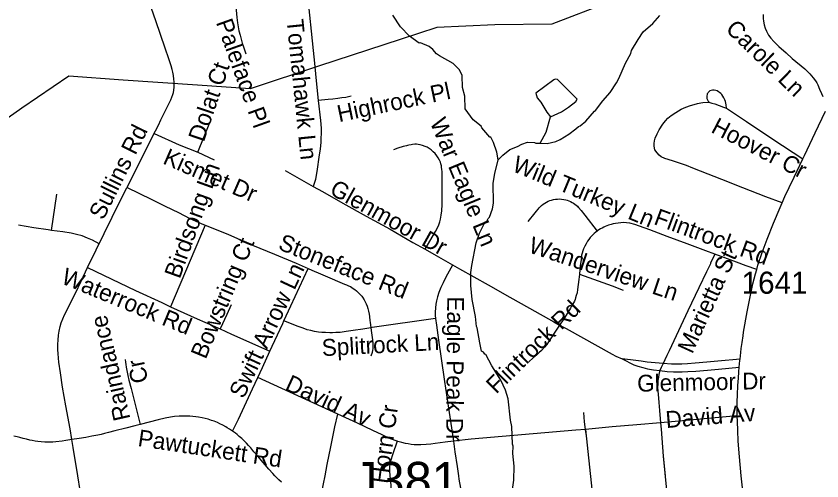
# Model space of a CAD drawing. Extents: x 1383679 to 1536984, y 460658 to 651027.
# Drawn here: x 1416710 to 1421260, y 557037 to 559662 of the extents above; entities that cross this region are included whole.
import ezdxf

# ---------------------------------------------------------------- set-up
doc = ezdxf.new("R2010")
doc.units = 0
for name, color, linetype in [('Exist Hydrographic Misc Water Feature', 7, 'Continuous'), ('Exist Road Non-System Structure Non-Sys Other Number Label', 7, 'Continuous'), ('Exist Road Non-System Type 51', 7, 'Continuous'), ('Exist Road Non-System Type 51 Label', 7, 'Continuous'), ('Exist Road Secondary Type 51 Attributed', 7, 'Continuous'), ('Exist Road Secondary Type 51 Number Label', 7, 'Continuous'), ('Exist Utilities Electrical Transmission Line', 7, 'Continuous')]:
    doc.layers.add(name, color=color, linetype=linetype)

msp = doc.modelspace()

# ---------------------------------------------------------------- linework, layer by layer
at = {"layer": 'Exist Hydrographic Misc Water Feature'}
for points in [[(1419432.4, 558850.6), (1419423.8, 558894), (1419405.1, 558948.4), (1419389.7, 558978.7), (1419384, 558979.1), (1419338.9, 559031.9), (1419335.1, 559040), (1419290.4, 559076.3), (1419245.3, 559138.1), (1419243, 559210.1), (1419230.1, 559258.4), (1419227.6, 559326.4), (1419214.3, 559358.7), (1419177.2, 559395.6), (1419100.1, 559437.3), (1419084.4, 559449.7), (1419062.9, 559474.2), (1419041.3, 559490.7), (1418993.7, 559511.8), (1418985.7, 559510), (1418930.6, 559549.3), (1418879.7, 559602.5), (1418837.3, 559667.4)], [(1419668.8, 558945.5), (1419709, 558943.2), (1419757.2, 558954.1), (1419781.4, 558965.5), (1419830.2, 558996.4), (1419870.8, 559025.4), (1419885.2, 559039.1), (1419895.2, 559042.8), (1419926.8, 559068.4), (1419975.7, 559126), (1419981.3, 559128.8), (1420022.5, 559183.8), (1420063.5, 559230.8), (1420100.8, 559285.9), (1420113.3, 559309.6), (1420151.4, 559396.6), (1420180.6, 559452), (1420184.9, 559467.8), (1420222.4, 559531), (1420250.2, 559573.1), (1420304.4, 559621), (1420344, 559665.1)], [(1419728.1, 559093.2), (1419789, 559121.3), (1419829.6, 559148.3), (1419870.3, 559179.3), (1419878.6, 559193.1), (1419767.2, 559303.7), (1419753.3, 559306.1), (1419745.2, 559302.3), (1419643.5, 559227.7), (1419652.8, 559200.5), (1419672.3, 559176), (1419707, 559119.2), (1419728.1, 559093.2)], [(1419668.8, 558945.5), (1419702.4, 559007.4), (1419728.1, 559093.2)], [(1419432.4, 558850.6), (1419457.5, 558877.2), (1419498.2, 558908.2), (1419540.5, 558925.2), (1419564.8, 558938.7), (1419597.1, 558949.9), (1419637.1, 558948.9), (1419645, 558944.8), (1419668.8, 558945.5)], [(1419508, 556960.8), (1419519.8, 557040.5), (1419521.6, 557120.4), (1419515.3, 557192.5), (1419516.2, 557232.5), (1419512.4, 557244.6), (1419508.7, 557344.6), (1419501.5, 557380.8), (1419488.3, 557501), (1419473.4, 557549.4), (1419446.6, 557606), (1419396.5, 557687.1), (1419361.9, 557751.9), (1419356, 557752.1), (1419348.2, 557764.2), (1419338.3, 557770.5), (1419327.4, 557816.7), (1419313.3, 557901), (1419309.5, 557909.1), (1419302.8, 557965.2), (1419284.9, 558061.6), (1419276.7, 558141.7), (1419278.3, 558213.7), (1419283.3, 558253.5), (1419308.2, 558380.9), (1419325.4, 558436.5), (1419358.8, 558499.6), (1419366.9, 558503.5), (1419375.3, 558519.3), (1419383.5, 558527.1), (1419400.6, 558574.6), (1419405.3, 558606.5), (1419403.8, 558718.5), (1419413.1, 558774.3), (1419432.4, 558850.6)]]:
    msp.add_lwpolyline(points, dxfattribs=at)
at = {"layer": 'Exist Road Non-System Type 51'}
for p, q in [((1416910.4, 558452.2), (1416940.4, 558656.8)), ((1417777.4, 558481.8), (1417582.5, 558021.1)), ((1420781.9, 557403.9), (1420348.8, 557366)), ((1419930.1, 557291.5), (1419925.2, 557328.2))]:
    msp.add_line(p, q, dxfattribs=at)
for points in [[(1418355.4, 559777.9), (1418386.9, 559467.5), (1418394.1, 559397.1), (1418401.5, 559316.1), (1418415.7, 559185.7)], [(1417949.2, 559737.1), (1417956.8, 559655.3), (1417960.2, 559624.5), (1417963.6, 559601.7), (1417968.2, 559579.5), (1417974.4, 559555.5), (1417980.1, 559532.2), (1417986.8, 559509.9), (1417992.7, 559493.8), (1418006.6, 559448.4)], [(1417336.5, 558694.3), (1417429.9, 558881.5), (1417497, 559015), (1417512.9, 559046.7), (1417527.8, 559076.2), (1417566.2, 559156.1), (1417575, 559174.1), (1417583, 559189.8), (1417589.7, 559204.3), (1417594.9, 559218.7), (1417598.5, 559231.5), (1417600.8, 559244.5), (1417602, 559260.7), (1417602, 559277), (1417601.6, 559291.3), (1417600.8, 559305.3), (1417598.5, 559326.7), (1417595.1, 559345.1), (1417591.5, 559361), (1417585.9, 559380.9), (1417580.4, 559398.1), (1417572.9, 559421), (1417551.7, 559482), (1417498.1, 559635.5), (1417474.9, 559705.2)], [(1420928, 559670.6), (1420928, 559660.3), (1420928.8, 559648.2), (1420929.8, 559633.8), (1420933.1, 559613.7), (1420938.9, 559594.4), (1420946.2, 559576.8), (1420958.3, 559555.4), (1420971.6, 559537.2), (1420988.6, 559518.2), (1421015.8, 559490.1), (1421057.2, 559454.4), (1421092.7, 559423.6), (1421162.9, 559365.3), (1421192.1, 559336.3), (1421210.9, 559314.3), (1421223.6, 559296.5), (1421230.3, 559286.1), (1421235.9, 559274.7), (1421246.7, 559250.2), (1421258.3, 559224.4), (1421264.8, 559209.1)], [(1418602.1, 559210.1), (1418571.3, 559203.1), (1418548.5, 559200), (1418525.6, 559196.7), (1418497.6, 559193.5), (1418470.9, 559191), (1418415.7, 559185.7)], [(1420721.8, 559141.7), (1420719.3, 559162), (1420717.6, 559170.9), (1420715.1, 559180.7), (1420711.8, 559189.2), (1420706, 559201.2), (1420700.6, 559210.2), (1420693.9, 559220), (1420689.2, 559225.5), (1420681.7, 559231.5), (1420676.1, 559235.3), (1420667.4, 559239.6), (1420660.9, 559242.3), (1420651.4, 559244.6), (1420642.8, 559244.8), (1420634, 559242.6), (1420627.7, 559239.6), (1420622.4, 559235.8), (1420617.7, 559231.3), (1420615.4, 559227.8), (1420612.7, 559224.1), (1420611.1, 559219.3), (1420610, 559211.5), (1420609.3, 559204.8), (1420610.8, 559196.3), (1420613.9, 559188.6), (1420617.5, 559182.7), (1420620, 559180), (1420623.9, 559176.5)], [(1418415.7, 559185.7), (1418428, 559073), (1418431.7, 559030.3), (1418431.7, 558999), (1418431.3, 558973.7), (1418430, 558947.6), (1418426.3, 558912.8), (1418419.7, 558866), (1418409.2, 558798.1), (1418399.6, 558739.7), (1418388, 558700.6)], [(1421035, 558607.1), (1420942.5, 558641.4), (1420769.1, 558708.9), (1420738.1, 558721.8), (1420531.5, 558802.7), (1420494.5, 558818.5), (1420467.7, 558827.9), (1420416.6, 558844.7), (1420372.3, 558858.6), (1420352.6, 558867.4), (1420341.6, 558877.5), (1420330.3, 558890.4), (1420317, 558907.3), (1420314.1, 558916.2), (1420312.1, 558930.5), (1420311.9, 558943.4), (1420314.8, 558958.6), (1420319.1, 558973.6), (1420328.9, 558997.9), (1420340.5, 559019.9), (1420360.7, 559051.3), (1420375.9, 559070.1), (1420390, 559085.4), (1420407.7, 559100.2), (1420434.5, 559118.1), (1420465.2, 559137), (1420490.8, 559147.8), (1420517.2, 559157.2), (1420537.6, 559163.6), (1420557.9, 559169), (1420576.9, 559172.6), (1420588.1, 559173.8), (1420623.9, 559176.5)], [(1420623.9, 559176.5), (1420627.6, 559175), (1420638.1, 559171.3), (1420655.3, 559166.3), (1420704.6, 559148.1), (1420721.8, 559141.7)], [(1420721.8, 559141.7), (1420834.4, 559066.9), (1420982.6, 558966.6), (1421152.1, 558856.3)], [(1417736.1, 558893.4), (1417803.1, 559061.1)], [(1417489.4, 558999.8), (1417629.9, 558935.3), (1417736.1, 558893.4)], [(1419019.6, 558345.2), (1419064.9, 558422.8), (1419078.5, 558446.2), (1419088.4, 558465.7), (1419096.3, 558484.4), (1419101.8, 558499.5), (1419106, 558515.7), (1419110.6, 558537.6), (1419114.1, 558561.9), (1419116.1, 558598.1), (1419116.3, 558648.9), (1419116, 558704), (1419115.9, 558704.4), (1419115.7, 558724.3), (1419115.1, 558762.3), (1419114.6, 558782.7), (1419113.8, 558797.4), (1419112.6, 558807.9), (1419111.3, 558816.9), (1419108.8, 558827.9), (1419105.6, 558837.1), (1419100.5, 558849.2), (1419093.7, 558862.6), (1419086.3, 558873.6), (1419076.5, 558885.7), (1419065.6, 558896.2), (1419053.8, 558906.4), (1419041.7, 558914.7), (1419030, 558921.4), (1419019.4, 558926), (1419005.3, 558930.7), (1418991.8, 558934.5), (1418980.8, 558936.5), (1418969.8, 558938.4), (1418960.6, 558939), (1418948.7, 558937.9), (1418940.1, 558936.2), (1418927.6, 558933.9), (1418919.2, 558931.6), (1418914.8, 558930.4), (1418895, 558925.3), (1418865.4, 558916.6), (1418840.9, 558908)], [(1417736.1, 558893.4), (1417828.2, 558851.5)], [(1418229.4, 558790.5), (1418334.2, 558730.7), (1418388, 558700.6)], [(1417113.8, 558241.7), (1417161.1, 558342.3), (1417206.8, 558433.7), (1417297.3, 558618.9), (1417335.8, 558692.9), (1417336.5, 558694.3)], [(1417336.5, 558694.3), (1417472.7, 558628.5), (1417551.9, 558589.6), (1417626.7, 558552.2), (1417691.6, 558519.6), (1417755.5, 558490.6), (1417777.4, 558481.8)], [(1418388, 558700.6), (1418440.3, 558671.2), (1418555.3, 558606), (1418685.9, 558532.7), (1418821, 558458.1), (1418949.8, 558384.6), (1419019.6, 558345.2)], [(1419600.7, 558502.8), (1419640.7, 558551.1), (1419648.1, 558560.7), (1419657.4, 558572.4), (1419663.7, 558579.8), (1419669.3, 558585.7), (1419676.5, 558592.4), (1419685.1, 558599.3), (1419695.1, 558606.2), (1419704.3, 558611.6), (1419714.5, 558616.6), (1419722.8, 558620), (1419733.7, 558623.6), (1419744.2, 558626.2), (1419755.2, 558628.1), (1419766, 558629.2), (1419777.5, 558629.5), (1419789.2, 558628.9), (1419801.9, 558627.2), (1419812.9, 558624.8), (1419822.2, 558622.1), (1419831, 558619), (1419840.7, 558614.7), (1419850.4, 558609.6), (1419857.8, 558605.1), (1419864.9, 558600.2), (1419872.5, 558594.2), (1419879, 558588.5), (1419884.2, 558583.4), (1419888.5, 558578.7), (1419893.5, 558572.7), (1419899.5, 558564.9), (1419920.2, 558537.4), (1419990, 558447.1)], [(1416910.4, 558452.2), (1416890.6, 558455), (1416810, 558467.3), (1416722.9, 558480.8)], [(1417777.4, 558481.8), (1417904.5, 558430.4), (1418044, 558369.4), (1418169.3, 558317.1), (1418290.4, 558266.4), (1418358, 558236.4)], [(1420654.6, 558318.2), (1420603.5, 558337.2), (1420499.8, 558376.1), (1420385.7, 558418.4), (1420287.4, 558455.1), (1420229, 558476.7), (1420203.6, 558485.6), (1420175.3, 558493.1), (1420156.7, 558495.3), (1420140.9, 558495.9), (1420124.3, 558495.3), (1420108.7, 558492.9), (1420093.4, 558491), (1420081.2, 558488.3), (1420075, 558486.8), (1420068.9, 558485.5), (1420062.7, 558483.8), (1420055, 558481.4), (1420045.4, 558477.9), (1420036.6, 558474.3), (1420028.7, 558470.7), (1420018.2, 558465.3), (1420009.2, 558460.2), (1420000.1, 558454.4), (1419992.4, 558449), (1419990, 558447.1)], [(1417178, 558376.2), (1417140.8, 558396.9), (1417113.1, 558408.1), (1417083.2, 558421.8), (1417051.2, 558429.3), (1417021.2, 558435.9), (1416974.1, 558443.2), (1416910.4, 558452.2)], [(1419990, 558447.1), (1419982.8, 558441.6), (1419973.8, 558433.9), (1419964, 558424.5), (1419952.1, 558411.5), (1419943, 558399.9), (1419936.4, 558390.6), (1419927.9, 558376.9), (1419920.3, 558362.3), (1419914.3, 558348.6), (1419910.1, 558337.4), (1419905.7, 558323), (1419903.1, 558311.7), (1419901.4, 558300.4), (1419899.9, 558287.6), (1419895.5, 558252), (1419891.1, 558205)], [(1419019.6, 558345.2), (1419080.9, 558310.5), (1419212.6, 558235.3), (1419374.5, 558144.7), (1419497.5, 558075.7), (1419609.4, 558012.5), (1419746.4, 557935.4), (1419778.9, 557917.3)], [(1420654.6, 558318.2), (1420631.5, 558266.5), (1420630.2, 558263.4), (1420608.3, 558218.4), (1420565.3, 558127.8), (1420503.5, 557998.5), (1420396.5, 557772.7), (1420383.4, 557746.1), (1420372.6, 557720.1), (1420363, 557700.3)], [(1420891.7, 558231), (1420832.5, 558251.9), (1420778.1, 558271.8), (1420691.2, 558304.7), (1420654.6, 558318.2)], [(1419174.4, 558256.2), (1419136.6, 558187.6), (1419120.6, 558156.4), (1419107.7, 558129.2), (1419097, 558101.7), (1419089.8, 558077), (1419083.7, 558054.7), (1419080, 558034.6), (1419077.8, 558013.8), (1419076.9, 557991), (1419076.9, 557971.3), (1419078.7, 557955)], [(1417025, 557270.1), (1417015.2, 557331.9), (1416991.3, 557461.6), (1416972.6, 557566.1), (1416959.9, 557647.9), (1416951.3, 557708.1), (1416948.8, 557730.5), (1416947.1, 557757.6), (1416945.8, 557777.3), (1416945.8, 557809.8), (1416946.9, 557832.8), (1416949.4, 557859.6), (1416953.8, 557883.3), (1416959.5, 557909.1), (1416965.1, 557929), (1416973.1, 557951.6), (1416983.2, 557974.7), (1417003.7, 558015.3), (1417016.9, 558042.6), (1417044.7, 558096.7), (1417077.7, 558164.7), (1417113.8, 558241.7)], [(1417113.8, 558241.7), (1417383.5, 558112.8), (1417532.4, 558043.9), (1417582.5, 558021.1)], [(1418221.9, 557941), (1418260.9, 558025.1), (1418310.1, 558131.7), (1418358, 558236.4)], [(1418358, 558236.4), (1418379.7, 558226.8), (1418427.6, 558206.5), (1418455.2, 558195.1), (1418563.6, 558149.1), (1418574.7, 558144.2), (1418586.3, 558139.3), (1418597.3, 558134.3), (1418605.1, 558130), (1418613.6, 558124.2), (1418623, 558117.3), (1418631.2, 558110.1), (1418640.6, 558102), (1418649.3, 558093.5), (1418656.7, 558085.4), (1418661.3, 558079.7), (1418665.6, 558074), (1418674.6, 558060.1), (1418681.1, 558048.8), (1418686.6, 558037.9), (1418692.1, 558024), (1418696.2, 558010.9), (1418699.6, 557996.1), (1418702.6, 557979.8), (1418704.9, 557965.9), (1418707.8, 557942.1), (1418709.3, 557932.8), (1418713.5, 557901.9)], [(1419891.1, 558205), (1419887.8, 558174.4), (1419880.2, 558117.4), (1419876.9, 558099.8), (1419872.9, 558083.7), (1419869.1, 558071.1), (1419866, 558062.2), (1419861.8, 558052.8), (1419856.8, 558042.8), (1419850.3, 558031), (1419839.7, 558013.3), (1419806.4, 557959.1), (1419802.3, 557953), (1419778.9, 557917.3)], [(1419891.1, 558205), (1420075, 558138), (1420137.6, 558114.4)], [(1417923.3, 558031.3), (1417899.6, 557977), (1417862.2, 557895.2)], [(1417582.5, 558021.1), (1417732.1, 557953.2), (1417862.2, 557895.2)], [(1418142.1, 557770.2), (1418154.9, 557799), (1418215.2, 557926.5), (1418221.9, 557941)], [(1418713.5, 557901.9), (1418666.8, 557893.5), (1418613, 557885.8), (1418574.1, 557880.2), (1418539.1, 557876), (1418514.4, 557874.5), (1418496.7, 557873.8), (1418480.7, 557874.1), (1418456.9, 557874.5), (1418436.5, 557875.5), (1418416.9, 557877.9), (1418395.4, 557881.2), (1418374.5, 557885.8), (1418353.6, 557891.3), (1418330.9, 557898.9), (1418302.1, 557909.2), (1418221.9, 557941)], [(1419078.7, 557955), (1418720.9, 557903.2), (1418713.5, 557901.9)], [(1419078.7, 557955), (1419083.2, 557916.2), (1419094.4, 557832.2), (1419109.7, 557728.2), (1419129, 557599.5), (1419151, 557447.1), (1419171.6, 557312), (1419178.8, 557261.2)], [(1417862.2, 557895.2), (1417926.1, 557866.8), (1418142.1, 557770.2)], [(1418713.5, 557901.9), (1418717.4, 557873.4), (1418722.6, 557834), (1418724.2, 557815), (1418724.5, 557801.2), (1418724.7, 557792.8), (1418724, 557783.8), (1418723, 557775.4), (1418719.8, 557762.6), (1418713.6, 557741.5)], [(1419778.9, 557917.3), (1419755.8, 557882.1), (1419731.1, 557844.3), (1419716.1, 557822.3), (1419705.6, 557808.3), (1419692.6, 557792.8), (1419675.6, 557774.1), (1419660.9, 557759.7), (1419647.7, 557748.1), (1419629.1, 557731.6), (1419605.3, 557709.5)], [(1419778.9, 557917.3), (1419814.8, 557897.1), (1420075, 557752.1), (1420096.7, 557741.7), (1420131.2, 557727.3)], [(1418074.5, 557621.9), (1418100.8, 557677.4), (1418142.1, 557770.2)], [(1417326, 557722.5), (1417328.2, 557707.3), (1417330.1, 557693.9), (1417331.8, 557679.2), (1417335.2, 557661.4), (1417337.5, 557650.7), (1417341, 557632.7), (1417347.1, 557606.5), (1417359.5, 557559.3), (1417379.8, 557476.9), (1417410.4, 557356.1)], [(1420363, 557700.3), (1420319, 557703.2), (1420273.4, 557707.8), (1420238.5, 557712.9), (1420208.7, 557718), (1420131.2, 557727.3)], [(1420131.2, 557727.3), (1420197.5, 557693.6), (1420219.8, 557685.6), (1420248.2, 557677.4), (1420275.6, 557670.4), (1420308.5, 557664.4), (1420344.8, 557659.9)], [(1420797.7, 557724.5), (1420671.3, 557712.6), (1420609.7, 557707.4), (1420543.9, 557701.2), (1420500.2, 557698.2), (1420469.6, 557697.1), (1420448, 557697), (1420410.9, 557697.1), (1420363, 557700.3)], [(1420344.8, 557659.9), (1420342.8, 557655.1), (1420339, 557637.7), (1420336.1, 557622.4), (1420333.5, 557603.7), (1420332.5, 557586.6), (1420331.7, 557562.9), (1420334.8, 557526.4), (1420339.4, 557480.6), (1420342.7, 557434.6), (1420348.8, 557366)], [(1420363, 557700.3), (1420351.9, 557677.3), (1420344.8, 557659.9)], [(1420344.8, 557659.9), (1420386, 557654.7), (1420421.8, 557652.9), (1420448.3, 557653), (1420470.5, 557653.2), (1420502.5, 557654.3), (1420547.4, 557657.3), (1420613.7, 557663.5), (1420675.2, 557668.8), (1420793.3, 557679.9)], [(1417931.4, 557318.4), (1417964.9, 557385.6), (1417999.4, 557458.3), (1418043.8, 557557.3), (1418074.5, 557621.9)], [(1418526.1, 557413.6), (1418480.7, 557434.2), (1418074.5, 557621.9)], [(1417931.4, 557318.4), (1417914.2, 557329), (1417900.8, 557337.6), (1417893.3, 557342), (1417876.6, 557351.2), (1417860.6, 557359.3), (1417846.1, 557366.1), (1417827.5, 557374), (1417813.6, 557378.9), (1417794.3, 557385.4), (1417777, 557389.9), (1417759.7, 557393.5), (1417739.6, 557397.3), (1417725.2, 557398.9), (1417708.2, 557401.1), (1417691.2, 557401.9), (1417670.5, 557402.8), (1417648.8, 557402.8), (1417630, 557402), (1417603.5, 557400.3), (1417581.8, 557397.3), (1417551.9, 557391.8), (1417511.4, 557382.5), (1417410.4, 557356.1)], [(1418430, 556943.2), (1418445.7, 557020.2), (1418454.6, 557066), (1418467, 557129.5), (1418487.3, 557228.9), (1418509.8, 557343), (1418526.1, 557413.6)], [(1418861.5, 557261.2), (1418849.5, 557265.4), (1418814.7, 557279.4), (1418776.9, 557296.9), (1418723.7, 557321.4), (1418636.7, 557363.4), (1418526.1, 557413.6)], [(1419925.2, 557328.2), (1419919.4, 557371.6), (1419915.2, 557423.5)], [(1417410.4, 557356.1), (1417380, 557348.2), (1417329.2, 557335.4), (1417268, 557320), (1417230.7, 557310.3), (1417208.7, 557304.9), (1417189.7, 557300.1), (1417171.2, 557296.1), (1417137.7, 557289.2), (1417103.7, 557282.9), (1417066.2, 557276.9), (1417025, 557270.1)], [(1420348.8, 557366), (1420214.6, 557354.2), (1420075, 557342.1), (1419925.2, 557328.2)], [(1420348.8, 557366), (1420352, 557329.8), (1420363.6, 557177.6), (1420375, 557066)], [(1420348.8, 557366), (1420352, 557329.9), (1420363.6, 557177.6), (1420407.5, 556734.9), (1420432.8, 556429.2), (1420436, 556359.8), (1420460.1, 556080.7)], [(1418208.4, 557029.8), (1418193.8, 557042.3), (1418183.1, 557052.3), (1418170.3, 557066), (1418158.6, 557078.8), (1418137.6, 557102.9), (1418115.3, 557128.7), (1418094, 557154.5), (1418074.6, 557177.7), (1418052.9, 557202), (1418034.4, 557224.7), (1418022.9, 557237), (1418009.8, 557250.7), (1418000.7, 557260.5), (1417983.8, 557276.3), (1417969.9, 557288.3), (1417957.9, 557298.6), (1417948.2, 557306), (1417931.4, 557318.4)], [(1419925.2, 557328.2), (1419870.4, 557323.1), (1419279.4, 557272.6), (1419178.8, 557261.2)], [(1419925.2, 557328.2), (1419969.8, 556902.6), (1419972.9, 556852.1), (1419976, 556807.1), (1419979.1, 556777.8), (1419981.4, 556741.7), (1419985.1, 556644), (1419991, 556500), (1419993.9, 556353.5), (1419998.9, 556187.2), (1420000.5, 556115.9), (1420005.4, 556041)], [(1417025, 557270.1), (1416991, 557264.5), (1416969.5, 557261.2), (1416935, 557258.3), (1416917, 557256.8), (1416897.3, 557255.6), (1416885.1, 557255.5), (1416871.9, 557255.9), (1416851.9, 557257.2), (1416831.8, 557258.8), (1416818.1, 557261.1), (1416801.2, 557264.8), (1416788.2, 557267.9), (1416769.2, 557272.6), (1416750.5, 557277.3), (1416730.5, 557282), (1416716.2, 557285.4), (1416697.3, 557289.1)], [(1417094.3, 556850.2), (1417087.6, 556890.9), (1417072.2, 556982.1), (1417058.8, 557066), (1417032.2, 557224.9), (1417025, 557270.1)], [(1418861.5, 557261.2), (1418835.8, 557184.2), (1418825.9, 557154.8), (1418821.5, 557138.5), (1418819.2, 557128.6), (1418818.2, 557119.8), (1418817.5, 557111.7), (1418817.8, 557104.5), (1418817.8, 557094.7), (1418820, 557066), (1418824.5, 557031.7), (1418825.6, 557010.7), (1418825.6, 556991.3), (1418824.6, 556983.1), (1418821, 556954.2), (1418818.2, 556932.6), (1418814.2, 556907.5), (1418803.8, 556848.5)], [(1419178.8, 557261.2), (1419132.9, 557256), (1419076.9, 557248.1), (1419051.3, 557244.5), (1419024.7, 557242.2), (1418995.3, 557240.5), (1418974.4, 557240.5), (1418958.2, 557241.1), (1418940.2, 557243.3), (1418923, 557246.3), (1418909.4, 557248.8), (1418887.5, 557253.6), (1418866, 557259.6), (1418861.5, 557261.2)], [(1419178.8, 557261.2), (1419187.4, 557200.9), (1419199.4, 557117.7), (1419207, 557066), (1419209.7, 557047.1), (1419218.4, 556995.5), (1419224.1, 556947.4), (1419228.1, 556908.7), (1419229.2, 556876.8), (1419228.1, 556845.7), (1419225.1, 556817.9), (1419221.4, 556796.4), (1419215.6, 556773.3), (1419208.8, 556750.3), (1419198.3, 556723.5), (1419193.4, 556712), (1419187.7, 556696), (1419184.8, 556682.3), (1419183.1, 556669.8), (1419182.5, 556653.8), (1419184.2, 556640.2), (1419185.9, 556626), (1419191.7, 556604.4)]]:
    msp.add_lwpolyline(points, dxfattribs=at)
at = {"layer": 'Exist Road Secondary Type 51 Attributed'}
msp.add_lwpolyline([(1420822, 556895.8), (1420803.3, 557066), (1420794.2, 557172.7), (1420787.6, 557262.3), (1420784.5, 557322.4), (1420782.9, 557371.9), (1420781.9, 557403.9), (1420781.4, 557419.6), (1420781.2, 557445.8), (1420781.6, 557484.3), (1420782.9, 557522.4), (1420785.1, 557575.5), (1420788, 557617.1), (1420790.8, 557653.8), (1420793.3, 557679.9), (1420796.9, 557717.4), (1420797.7, 557724.5), (1420801.7, 557761.5), (1420804.2, 557785.2), (1420808.9, 557819.1), (1420814.4, 557856.4), (1420817.8, 557876.4), (1420837.8, 557991.3), (1420852.3, 558067.8), (1420870.1, 558150.3), (1420884.5, 558206.1), (1420891.7, 558231), (1420898.8, 558255.5), (1420922.8, 558326.9), (1420950.3, 558402.1), (1420986.8, 558493.1), (1421023.5, 558580.8), (1421035, 558607.1), (1421051.1, 558643.7), (1421074.7, 558694.5), (1421102.3, 558752.3), (1421152.1, 558856.3), (1421160.8, 558874.5), (1421221.8, 559003.5), (1421280.3, 559125.9)], dxfattribs=at)
at = {"layer": 'Exist Utilities Electrical Transmission Line'}
msp.add_lwpolyline([(1421287, 560725.9), (1420985.6, 560286.7), (1420762, 559962.5), (1420573.1, 559911.6), (1420322, 559852.1), (1420049.9, 559736.7), (1419734, 559616.2), (1419413.8, 559613.8), (1419085.5, 559597.4), (1418878.2, 559531), (1418423.6, 559380.8), (1418031.4, 559251.7), (1417733.7, 559272.9), (1417314.1, 559300.3), (1417008.4, 559323.7), (1416741.4, 559142.2), (1416374.9, 558884.4), (1416280.5, 558860.1), (1416148.1, 558840.4), (1415734.9, 558771.4), (1415193.3, 558686.9), (1414557.8, 558606.1), (1414042.6, 558537)], dxfattribs=at)

# ---------------------------------------------------------------- texts
at = {"layer": 'Exist Road Non-System Structure Non-Sys Other Number Label'}
msp.add_text('J381', height=206.69, dxfattribs=at).set_placement((1418611.3, 556937.8))
at = {"layer": 'Exist Road Non-System Type 51 Label'}
for s, rotation, p in [('Paleface Pl', 289.6832, (1417837.2, 559627.4)), ('Tomahawk Ln', 275.7933, (1418236.6, 559640.7)), ('Carole Ln', 316.0025, (1420710.7, 559582.9)), ('Dolat Ct', 71.2737, (1417769.4, 558946.7)), ('Highrock Pl', 11.8432, (1418533.5, 559063.2)), ('War Eagle Ln', 292.4615, (1419044.8, 559063.6)), ('Hoover Cr', 332.5931, (1420628.1, 559008.9)), ('Sullins Rd', 63.6828, (1417202.1, 558505.7)), ('Kismet Dr', 336.4924, (1417532.8, 558831.3)), ('Wild Turkey Ln', 337.591, (1419504.9, 558789.2)), ('Birdsong Ln', 70.202, (1417633.6, 558174.4)), ('Glenmoor Dr', 330.9461, (1418473.9, 558660.4)), ('Flintrock Rd', 339.7759, (1420305, 558488.8)), ('Bowstring Ct', 67.3809, (1417780.1, 557720.2)), ('Stoneface Rd', 338.3261, (1418183.7, 558347.2)), ('Wanderview Ln', 341.566, (1419597.5, 558329.2)), ('Marietta St', 65.5569, (1420527.4, 557750.4)), ('Swift Arrow Ln', 64.9647, (1417994.6, 557496.5)), ('Waterrock Rd', 337.6205, (1416958.3, 558155.1)), ('Eagle Peak Dr', 269.5649, (1419144.2, 558078.9)), ('Flintrock Rd', 44.4449, (1419420.1, 557524.1)), ('Raindance', 102.9079, (1417355.4, 557388.7)), ('Splitrock Ln', 3.023, (1418438.4, 557741.7)), ('Cr', 101.7273, (1417456.2, 557599.2)), ('David Av', 335.2255, (1418222.4, 557554)), ('Glenmoor Dr', 1.1702, (1420217.5, 557540.7)), ('Big Horn Cr', 82.2788, (1418777.7, 556801.6)), ('David Av', 4.6679, (1420380.8, 557335.4)), ('Pawtuckett Rd', 351.4311, (1417393.2, 557234.5))]:
    msp.add_text(s, height=95, rotation=rotation, dxfattribs=at).set_placement(p)
at = {"layer": 'Exist Road Secondary Type 51 Number Label'}
msp.add_text('1641', height=125, dxfattribs=at).set_placement((1420806.4, 558094.1))

doc.saveas('drawing.dxf')
